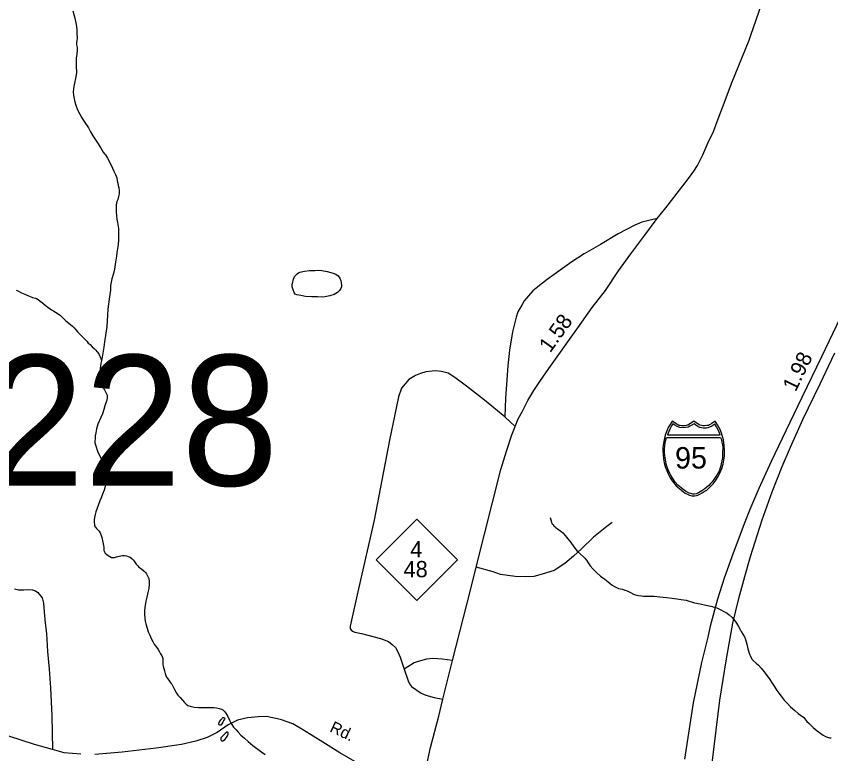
# Model space of a CAD drawing. Extents: x 2220236 to 2384410, y 720751 to 894131.
# Drawn here: x 2347561 to 2354215, y 860728 to 866751 of the extents above; entities that cross this region are included whole.
import ezdxf

# ---------------------------------------------------------------- set-up
doc = ezdxf.new("R2010")
doc.units = 0
doc.layers.add('Default', color=7, linetype='Continuous')

msp = doc.modelspace()

# ---------------------------------------------------------------- linework, layer by layer
at = {"layer": 'Default'}
msp.add_line((2351637.5, 863400.5), (2351552.6, 863479.5), dxfattribs=at)
for points in [[(2350909.2, 860614.7), (2350945.3, 860779.1), (2351012.1, 861033.7), (2351046.4, 861174.2), (2351124.6, 861488.9), (2351275.5, 862074.5), (2351319.4, 862253), (2351519.8, 863049.2), (2351566.1, 863199.7), (2351610.4, 863334.2), (2351637.5, 863400.5), (2351662.7, 863464.8), (2351696, 863525.2), (2351741, 863613.7), (2351789.9, 863694.3), (2351839.1, 863768.7), (2351911.9, 863873.6), (2352149.8, 864206.4), (2352265.7, 864371.7), (2352373.9, 864512.9), (2352480.1, 864672.2), (2352582.2, 864811.4), (2352696.5, 864962.7), (2352796.7, 865099.9), (2352867.6, 865186.6), (2353052.7, 865426.9), (2353096, 865487.3), (2353125.5, 865533.7), (2353170.4, 865620.2), (2353211.2, 865714.7), (2353258.1, 865809.3), (2353294.9, 865913.6), (2353353, 866064.3), (2353403.3, 866202.8), (2353548.5, 866556.6), (2353563.5, 866597.1), (2353715.2, 867037.3)], [(2348022.9, 866796.8), (2348040.5, 866735.1), (2348051.7, 866685.7), (2348054.8, 866643.1), (2348055.3, 866613.6), (2348058.3, 866573.4)], [(2348053.5, 866529.9), (2348054.3, 866518.5), (2348058.4, 866496.3), (2348058.7, 866475), (2348055.2, 866438.8), (2348051.4, 866412.3), (2348049.9, 866384.4), (2348050.2, 866352.6), (2348050.6, 866326.3), (2348052.6, 866310.6), (2348053, 866292.6), (2348051.2, 866272.8), (2348043.6, 866242.3), (2348035.9, 866204.3), (2348031.1, 866178.5), (2348028.6, 866158), (2348026.7, 866132.3), (2348028.9, 866110.4), (2348031.4, 866089.9), (2348039.8, 866054.1), (2348048.2, 866024.3), (2348062.5, 865988.7), (2348079.1, 865952.3), (2348096.4, 865921.9), (2348115.7, 865891.5), (2348150.3, 865839.7), (2348168.7, 865807.6), (2348187, 865776.2), (2348223.8, 865718.6), (2348248.4, 865680.3), (2348270.6, 865642.8), (2348283.1, 865626.9), (2348288.9, 865621.2), (2348306.8, 865593.4), (2348332, 865545.8), (2348348.2, 865509.7), (2348358.7, 865486.2), (2348372.9, 865459.9), (2348381.4, 865430.7), (2348386.2, 865407.9), (2348389.6, 865388.3), (2348394.1, 865368.8), (2348398.1, 865350), (2348400.6, 865328.7), (2348400.7, 865302.5), (2348397.1, 865278.7), (2348391.4, 865256.1), (2348383.7, 865237.8), (2348377.8, 865212.3), (2348376.1, 865181.7), (2348376.6, 865153.8), (2348378.9, 865122), (2348383.3, 865094.3), (2348387.7, 865066.6), (2348396.2, 865018.4), (2348396.7, 864982.3), (2348397.2, 864947.8), (2348397.2, 864922.6), (2348393.7, 864888), (2348388.5, 864854.9), (2348382.6, 864821.9), (2348378.9, 864792.2), (2348371.3, 864744.3), (2348362.3, 864685.5), (2348354.5, 864650), (2348343.1, 864607.6), (2348335.4, 864579.3), (2348331.9, 864552.9), (2348330.2, 864515.1), (2348326.1, 864478.9), (2348321.1, 864440.9), (2348313.5, 864401.2), (2348310, 864359.4), (2348306.7, 864310.7), (2348303.3, 864264.6), (2348299.6, 864218.5), (2348290.5, 864144.3), (2348283.1, 864092.4), (2348275.7, 864048.5), (2348266.6, 863984.1), (2348259, 863951.9), (2348257.2, 863941)], [(2348058.3, 866573.4), (2348056.9, 866551.3), (2348053.2, 866537.1), (2348052.2, 866529.8)], [(2352796.7, 865099.9), (2352673.1, 865070.4), (2352613.5, 865045.8), (2352478.3, 864974), (2352333.5, 864886.5), (2352200.5, 864810.8), (2352101.3, 864745.7), (2351897.1, 864601.3), (2351821.8, 864540.4), (2351780.2, 864509.9), (2351711.2, 864427), (2351691.6, 864390.8), (2351658.2, 864336.4), (2351644.7, 864294.2), (2351616.2, 864174), (2351590, 864023.7), (2351577.6, 863895.7), (2351558.8, 863631.4), (2351552.6, 863479.5)], [(2349819.6, 864581), (2349823.5, 864596.9), (2349835.2, 864625.3), (2349842.7, 864634.4), (2349854.9, 864647.4), (2349867.1, 864655.1), (2349878.7, 864661.5), (2349914.8, 864669.5), (2349956.6, 864674.5), (2350001.5, 864676.4), (2350033.6, 864676.7), (2350056.6, 864675.3), (2350100.7, 864666.3), (2350148.8, 864652.9), (2350173.1, 864644.7), (2350191, 864631.6), (2350205.2, 864613.2), (2350213.8, 864589.9), (2350218, 864557.2), (2350217, 864543.1), (2350212.3, 864529.1), (2350202.5, 864512.9), (2350186.8, 864495.2), (2350172.7, 864486.4), (2350156.9, 864478.2), (2350123.2, 864468.7), (2350081.2, 864459.7), (2350061.6, 864457.9), (2350021.2, 864458.9), (2349976.1, 864461), (2349925.1, 864463.8), (2349887.2, 864469.8), (2349853, 864477.3), (2349838.7, 864482.6), (2349830.7, 864494.4), (2349822.6, 864516.4), (2349816.2, 864542.4), (2349815.8, 864560.5), (2349819.6, 864581)], [(2354416.7, 864551), (2354139.3, 863970.5), (2353979.6, 863637.4), (2353849.2, 863366.6), (2353728.5, 863115.4), (2353627.2, 862895.2), (2353553.2, 862721.9), (2353512.4, 862618.6), (2353418.9, 862365.4), (2353344.9, 862160.9), (2353290.4, 861989.4), (2353230.1, 861769.3), (2353210.6, 861679.7), (2353160, 861473.2), (2353091.8, 861144), (2353041.2, 860826.5), (2353019.8, 860684.3)], [(2347559.8, 864514.8), (2347574.2, 864508.2), (2347602.5, 864491.9), (2347630.5, 864480.9), (2347660.8, 864469), (2347687.6, 864457.7), (2347694.9, 864455.7), (2347717.1, 864450), (2347726.1, 864446.1), (2347739.3, 864437.8), (2347755.2, 864426), (2347775.4, 864412), (2347797.2, 864393.2), (2347819.9, 864375.4), (2347838.2, 864362.1), (2347850, 864353.7), (2347866.9, 864342.9), (2347882.4, 864333.7), (2347912.6, 864315.9), (2347922.8, 864308.1), (2347938.9, 864292.3), (2347967.2, 864264.9), (2347991.3, 864245.2), (2348021.6, 864219.6), (2348034.9, 864207), (2348048, 864191.8), (2348064.2, 864172.1), (2348086.5, 864150), (2348108.7, 864128.6), (2348125.1, 864112.9), (2348139.3, 864094.7), (2348149.3, 864082.7), (2348163.6, 864069.5), (2348181.7, 864052.8), (2348198.1, 864037.1), (2348210.1, 864025.4), (2348220.4, 864013.4), (2348234.3, 863993.6), (2348242.1, 863979.8), (2348246.8, 863970.1), (2348254.9, 863948.5), (2348257.2, 863941)], [(2352855.9, 857232.9), (2352878.4, 857419.4), (2352906.9, 857659.1), (2352997.4, 858436.3), (2353087, 859194.1), (2353159, 859860.3), (2353190.1, 860177.8), (2353266.1, 860809), (2353308.9, 861165.4), (2353363.4, 861502.4), (2353416, 861794.6), (2353464.7, 861997.2), (2353513.3, 862176.4), (2353560.1, 862338.1), (2353655.4, 862638.1), (2353737.2, 862866), (2353817, 863074.5), (2353885.2, 863232.2), (2353986.4, 863458.2), (2354128.5, 863750.4), (2354249.3, 864001.7)], [(2348257.2, 863941), (2348253.2, 863916.3), (2348245.8, 863874.3), (2348244.2, 863847.9), (2348242.5, 863825.6), (2348242.7, 863804.2), (2348244.8, 863785.6), (2348250.7, 863761.9), (2348259.5, 863740.3), (2348269.8, 863720), (2348282, 863701.8), (2348290.3, 863684.7), (2348296.4, 863672.8), (2348302.6, 863656.7), (2348302.7, 863638.6), (2348301, 863616.2), (2348293.3, 863594.6), (2348285.4, 863570.6), (2348275.9, 863539.7), (2348264.2, 863504.1), (2348252.6, 863474.1), (2348227.3, 863419.6), (2348221.5, 863401.3), (2348215.7, 863381.4), (2348210.1, 863349.3), (2348206.6, 863323.5), (2348204.9, 863301.5), (2348203.3, 863284), (2348203.6, 863268.6), (2348210.2, 863243.3), (2348225.8, 863199.6), (2348244.8, 863159.4), (2348263, 863124), (2348287.2, 863086.6), (2348299.4, 863068), (2348303.9, 863046.2), (2348304.2, 863016.7), (2348302.5, 862992), (2348298.8, 862954.1), (2348287.4, 862911.6), (2348277.9, 862880.1), (2348266.1, 862847.8), (2348254.5, 862817.7), (2348244.7, 862793.4), (2348232.1, 862763.3), (2348221.5, 862735), (2348211.9, 862703.4), (2348206.2, 862682.8), (2348200.4, 862657), (2348198.3, 862636.6), (2348196.8, 862615.2), (2348199, 862602.8), (2348201.1, 862590.7), (2348207.5, 862579.5), (2348217.4, 862569.1), (2348227.8, 862557.3), (2348237.8, 862545.3), (2348245.9, 862531.8), (2348254.3, 862511.5), (2348260.6, 862493.7), (2348267, 862455.6), (2348273.1, 862427.9), (2348276.4, 862412.3), (2348277.7, 862395.9), (2348277.7, 862387.7), (2348281.7, 862378), (2348287.8, 862366.1), (2348300.1, 862354.2), (2348312.2, 862346.5), (2348324.3, 862340.4), (2348340.4, 862332.2), (2348351.3, 862330), (2348362.4, 862330.5), (2348380.3, 862335.5), (2348400.4, 862341.2), (2348416.3, 862345.1), (2348429, 862347.3), (2348444.1, 862347.9), (2348460.6, 862345.3), (2348476.2, 862340.1), (2348492.3, 862332.5), (2348507.6, 862321), (2348518.5, 862309), (2348540.9, 862277), (2348552.9, 862263.8), (2348563.2, 862253.3), (2348583.4, 862239.4), (2348605.6, 862220), (2348617.9, 862208), (2348625.8, 862197.8), (2348637.2, 862176.9), (2348644.5, 862158.2), (2348646.8, 862134.7), (2348647, 862112.4), (2348643.5, 862077.8), (2348635.7, 862044), (2348626.4, 862008.1)], [(2351552.6, 863479.5), (2351385.1, 863617.3), (2351239.6, 863729.6), (2351144.9, 863800.4), (2351088.4, 863835.7), (2351036.3, 863849.2), (2350982.3, 863856.6), (2350908.5, 863847.6), (2350862.6, 863833.1), (2350822.7, 863816.6), (2350769.2, 863784), (2350708, 863715.3), (2350684.9, 863642.9), (2350654.6, 863498.6), (2350611.2, 863288.1), (2350485.1, 862634.9), (2350355.9, 862075.6), (2350289.5, 861770.9), (2350289.8, 861748.9), (2350306, 861729), (2350328.1, 861721.3), (2350380.2, 861710), (2350536.7, 861669.8), (2350603, 861644.7), (2350633.2, 861621.1), (2350659.4, 861595.4), (2350675.9, 861565.6), (2350696.4, 861517.8), (2350729.6, 861420.1)], [(2352428.7, 862616.3), (2352385.2, 862583.7), (2352276.1, 862496.4), (2352179.4, 862401.2), (2352114.1, 862342.5), (2352042.8, 862281.8), (2351955.5, 862224.6), (2351857.8, 862195.6), (2351788.2, 862176.7), (2351722.3, 862173.9), (2351636.2, 862174.9), (2351518, 862193.5), (2351457.8, 862212.7), (2351319.4, 862253)], [(2351922.8, 862656.6), (2351933.2, 862618.6), (2351937.2, 862609), (2351943.4, 862601), (2351953.4, 862588.9), (2351965.7, 862578.9), (2351985.7, 862563.4), (2352006, 862547.8), (2352025.4, 862531.2), (2352044.3, 862510), (2352066.7, 862483.6), (2352091.2, 862454.4), (2352117.6, 862418.4), (2352144, 862382.7), (2352170.3, 862357.6), (2352196.5, 862335.7), (2352207.5, 862324.6), (2352218.9, 862309.3), (2352232.9, 862287.9), (2352249.3, 862264), (2352271.4, 862239.3), (2352302.1, 862208.7), (2352334.2, 862178.8), (2352368.7, 862154), (2352396.9, 862132.1), (2352429.1, 862106.2), (2352453.6, 862092.5), (2352474.4, 862081.8), (2352481.7, 862078.8), (2352513.6, 862071.3), (2352532.8, 862065.5), (2352551.8, 862058.1), (2352577.9, 862046), (2352604.1, 862032.3), (2352621.1, 862026.4), (2352642.3, 862020.7), (2352669.4, 862016.9), (2352686.5, 862015), (2352730.5, 862016.1), (2352772.2, 862014.6), (2352818.3, 862010.5), (2352874.4, 862004), (2352918.6, 861998.2), (2352958.6, 861992.6), (2352994.5, 861987.6), (2353032.9, 861981.6), (2353103, 861960.8), (2353149.3, 861951.2), (2353195.3, 861941.6), (2353235.4, 861934.1), (2353265.5, 861926.4), (2353283.5, 861920.6), (2353311.6, 861907), (2353341.8, 861890.8), (2353368.1, 861875.5), (2353386.4, 861861.5), (2353408.6, 861840.4), (2353430.7, 861812.4), (2353444.9, 861794.3), (2353461.4, 861768.7), (2353477.8, 861736.5), (2353483.8, 861725.3), (2353510.5, 861683.7), (2353518.6, 861661.1), (2353529, 861623.8), (2353537.5, 861583.7), (2353548.1, 861549.7), (2353562.3, 861515.8), (2353573.9, 861498.2), (2353580.7, 861490.3), (2353606.9, 861468.4), (2353625.3, 861452.7), (2353647.3, 861426.7), (2353671.9, 861397.2), (2353694.1, 861366.9), (2353712.5, 861341.4), (2353737, 861305.7), (2353757.4, 861272), (2353775.6, 861243.9), (2353791.9, 861222.6), (2353810.3, 861197.1), (2353834.6, 861166.9), (2353858.9, 861141.6), (2353887.4, 861111.6), (2353921.5, 861080.2), (2353950, 861056.7), (2353994.4, 861023.1), (2354020.6, 860991.4), (2354035, 860977.2), (2354071.2, 860941.9), (2354103.5, 860914.3), (2354134, 860892.6), (2354152.1, 860881.2), (2354172, 860868.9), (2354188.3, 860863), (2354204.2, 860859.4), (2354220, 860858.4)], [(2347546.7, 862073.8), (2347578.8, 862066.3), (2347622.8, 862066.7), (2347658.7, 862069.1), (2347694.9, 862065.6), (2347718.8, 862058), (2347737, 862044.1), (2347771.6, 862000.5), (2347782.2, 861956.7), (2347788, 861888), (2347797.5, 861793.4), (2347807, 861711.4), (2347816.4, 861563.1), (2347829, 861417.9), (2347840.4, 861265.6), (2347851.2, 861037.7), (2347855.8, 860761.7)], [(2348626.4, 862008.1), (2348618.6, 861973.3), (2348613.2, 861938), (2348609.4, 861901.7), (2348607.9, 861865.6), (2348610.5, 861835.2), (2348614.4, 861810), (2348620.9, 861788), (2348629.2, 861753.9), (2348637.7, 861724), (2348651.9, 861695.7), (2348664.2, 861670), (2348676.7, 861644.2), (2348689, 861624.4), (2348707.1, 861598.8), (2348721.4, 861578.8), (2348731.6, 861561.1), (2348739.9, 861543.4), (2348750.1, 861527.4), (2348755.8, 861515.5), (2348758.2, 861505.8), (2348758.6, 861479.5), (2348759.6, 861455.6), (2348761.1, 861443.5), (2348771.5, 861405.2), (2348777.6, 861383.5), (2348781.9, 861367.2), (2348788, 861353.4), (2348796.1, 861341.5), (2348806.4, 861329.5), (2348822.8, 861305.6), (2348830.8, 861296), (2348840.9, 861280), (2348853.2, 861252.6), (2348869.5, 861223.1), (2348879.7, 861207.1), (2348900.2, 861186.6), (2348918.5, 861165), (2348936.7, 861145.4), (2348948.7, 861133.5), (2348962.9, 861123.5), (2348980.9, 861116.1), (2349015, 861108.3), (2349049, 861104.7), (2349081.1, 861105.4), (2349114.9, 861105.8), (2349147.1, 861105.5), (2349175, 861106), (2349197.1, 861102.6), (2349219.3, 861096.9), (2349237.3, 861091.1), (2349247.3, 861086.6), (2349259.5, 861077.2), (2349273.7, 861059.1), (2349289.9, 861033.5), (2349304.2, 861003.6), (2349314.7, 860979.4), (2349322.8, 860965.9), (2349337.1, 860945.8), (2349357.3, 860924.7), (2349373.6, 860904.7), (2349395.9, 860881), (2349426.1, 860855.3), (2349456.5, 860827.6), (2349494.9, 860795.7), (2349557.5, 860749.1), (2349593.8, 860721)], [(2351124.6, 861488.9), (2351042.5, 861500), (2350964.5, 861505), (2350912.6, 861500.5), (2350862.7, 861487.8), (2350813, 861471.2), (2350729.6, 861420.1)], [(2350729.6, 861420.1), (2350762.7, 861324.7), (2350773, 861298.9), (2350791.3, 861277), (2350868, 861221.9), (2350908, 861206.3), (2350976.3, 861187.3), (2351046.4, 861174.2)], [(2350345, 860653.9), (2350203.9, 860736.1), (2350065, 860822.5), (2349908.3, 860919.5), (2349820.1, 860973.1), (2349719.2, 861007.8), (2349605.7, 861033.1), (2349536.3, 861029.9), (2349451.2, 861020.4), (2349369.2, 861001.5), (2349293.5, 860963.6), (2349202.1, 860900.6), (2349120.1, 860859.5), (2349028.7, 860831.1), (2348912, 860802.7), (2348703.9, 860774.4), (2348426.5, 860739.7), (2348202.6, 860720.7)], [(2349247.8, 860986.5), (2349240.2, 860972.4), (2349231, 860962.8), (2349224.2, 860960.3), (2349218.2, 860964), (2349216.8, 860973.1), (2349218.1, 860982), (2349225.7, 860996.4), (2349231.6, 861004.9), (2349239.8, 861014.1), (2349243.5, 861019.2), (2349249.9, 861023.7), (2349255.4, 861024.6), (2349261.4, 861022.5), (2349263.7, 861015.1), (2349263.5, 861011.1), (2349257.6, 861002.7), (2349247.8, 860986.5)], [(2348089.1, 860723.9), (2347953.6, 860736.5), (2347855.8, 860761.7), (2347710.8, 860802.7), (2347499.5, 860872.2)], [(2349253.1, 860881), (2349239.6, 860866.4), (2349233.4, 860857.9), (2349231.7, 860850.6), (2349231.6, 860844.7), (2349235.8, 860838.3), (2349243.9, 860833.1), (2349247.9, 860832.2), (2349254.2, 860836.8), (2349263.8, 860844.4), (2349277.6, 860860.7), (2349287.5, 860874.9), (2349291.2, 860887.5), (2349293.2, 860894.8), (2349291, 860901.3), (2349285.6, 860905.3), (2349281, 860905.1), (2349267, 860893.1), (2349253.1, 860881)]]:
    msp.add_lwpolyline(points, dxfattribs=at)
for points in [[(2353096.1, 862833.7), (2353105.6, 862834.6), (2353118.3, 862837.1), (2353130.7, 862841.2), (2353144.8, 862847.4), (2353165.6, 862859), (2353182.4, 862868.8), (2353201.7, 862881.8), (2353227.8, 862905.5), (2353253.9, 862932.9), (2353276.9, 862964), (2353295.1, 862993), (2353311.2, 863026.1), (2353324.6, 863057), (2353335.3, 863092.4), (2353342.4, 863126.6), (2353345.9, 863162.3), (2353348.3, 863201.9), (2353345.6, 863246.4), (2353337.9, 863292), (2353330.6, 863320.3), (2353319.6, 863354.3), (2353310.6, 863375.9), (2353289.7, 863414.4), (2353271, 863444), (2353243.8, 863424.8), (2353226, 863415.4), (2353215.2, 863410.5), (2353204, 863408.3), (2353183.5, 863405.8), (2353170.6, 863406.4), (2353158.7, 863409.1), (2353148.6, 863411.3), (2353140.3, 863415.4), (2353096.1, 863444), (2353051.8, 863415.4), (2353042.5, 863411.1), (2353033, 863409.1), (2353023.9, 863406.6), (2353008.7, 863405.8), (2352997.2, 863406.2), (2352985.3, 863408.3), (2352975.9, 863410.3), (2352965.4, 863415.4), (2352920.3, 863444), (2352902.6, 863418.3), (2352888.1, 863392.8), (2352872.7, 863356.9), (2352863.2, 863329.1), (2352856.4, 863306.2), (2352848, 863264.3), (2352843.7, 863227.7), (2352843, 863201.9), (2352847.7, 863137.4), (2352854.8, 863103), (2352862, 863075.2), (2352885.9, 863015.2), (2352903.8, 862981.5), (2352919.2, 862957.4), (2352940.8, 862930.2), (2352952.5, 862917.3), (2352997.3, 862878.1), (2353027.2, 862857.6), (2353051.1, 862844.7), (2353062.3, 862840.5), (2353079.9, 862835.6)], [(2352925.7, 863423.2), (2352914.7, 863406.3), (2352902, 863383.5), (2352891.8, 863359.8), (2352881.5, 863333.6), (2353313, 863333.5), (2353303, 863355.9), (2353292.2, 863378.4), (2353281, 863399), (2353267.3, 863418.9), (2353243.1, 863403.6), (2353225.5, 863395.3), (2353211.3, 863390.4), (2353199.3, 863387.7), (2353180.7, 863386.3), (2353172.4, 863386.8), (2353146.4, 863392.6), (2353128.9, 863399.8), (2353112.2, 863410.9), (2353098.7, 863423.7), (2353064.5, 863403), (2353049.3, 863396.3), (2353031.9, 863391.8), (2353012.8, 863389.4), (2352983.3, 863392.6), (2352960.3, 863400.6), (2352940.4, 863410.9)], [(2353315.6, 863312.2), (2353320.2, 863300), (2353326.6, 863272.9), (2353329.9, 863252.1), (2353333.3, 863228.1), (2353332.2, 863187), (2353330.2, 863144.4), (2353326.2, 863119.2), (2353321, 863096.3), (2353313.9, 863070.8), (2353302.3, 863037), (2353286.4, 863008.3), (2353266.5, 862976.5), (2353245.1, 862948.6), (2353235.7, 862937.1), (2353218, 862918.4), (2353185.8, 862892.5), (2353162.3, 862874.9), (2353134.1, 862858.3), (2353119.8, 862851.9), (2353103.1, 862848.4), (2353089.4, 862849.4), (2353072.8, 862853.8), (2353059.4, 862857.5), (2353029.9, 862873.4), (2353006.1, 862889.3), (2352966.3, 862922), (2352944.9, 862947.1), (2352924.8, 862976.5), (2352906.9, 863006.6), (2352887.9, 863046.2), (2352874.4, 863086.1), (2352864.6, 863129.2), (2352858, 863181.9), (2352857.3, 863213.9), (2352859.2, 863244.8), (2352862.2, 863260.9), (2352866.1, 863281), (2352873.9, 863312)], [(2350501, 862311.6), (2350834, 862644.6), (2351166.9, 862311.6), (2350834, 861978.6)]]:
    msp.add_lwpolyline(points, close=True, dxfattribs=at)

# ---------------------------------------------------------------- texts
for s, height, rotation, p in [('1.58', 125, 54.44128, (2351923.1, 863996.7)), ('1.98', 125, 63.92658, (2353927.9, 863677.9)), ('Rd.', 95, 334.60811, (2350115, 860912.1))]:
    msp.add_text(s, height=height, rotation=rotation, dxfattribs=at).set_placement(p)
for s, height, p in [('C228', 1066.27, (2346294, 862917.9)), ('95', 175, (2352943.2, 863057.5)), ('4', 132.5, (2350779.9, 862332.1)), ('48', 132.5, (2350725.5, 862169.8))]:
    msp.add_text(s, height=height, dxfattribs=at).set_placement(p)

doc.saveas('drawing.dxf')
